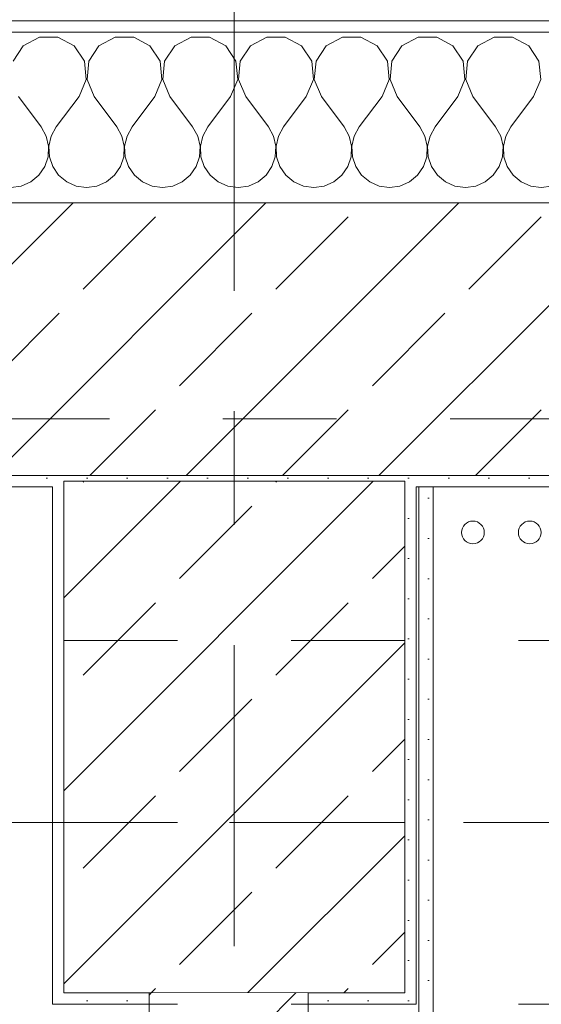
# Model space of a CAD drawing. Header units: metres. Extents: x -3.6 to 90.7, y -11.1 to 18.
# Tile 687 of 708: x 57.941 to 58.4, y 12.99 to 13.856. Entities that reach past the tile are written whole.
import ezdxf

# ---------------------------------------------------------------- set-up
doc = ezdxf.new("R2010")
doc.units = ezdxf.units.M
doc.header["$MEASUREMENT"] = 0
for name, pattern in [('Achse', [0.2, 0.1, -0.05, 0, -0.05]), ('Strichlinie doppelt', [0.546806, 0.264583, -0.105833, 0.070556, -0.105833]), ('Untersicht', [0.1, 0.075, -0.025]), ('Wipeout_Contour', [1, 0, -1])]:
    doc.linetypes.add(name, pattern=pattern)
for name, color, linetype in [('152 - Bemaßung_ Beschriftung.Ausbau', 7, 'Continuous'), ('451 - Universal.Achsen Raster', 7, 'Continuous'), ('603 - Struktur.Bodenplatte_ Decke Roh', 7, 'Continuous'), ('604 - Struktur.Wand Aussen', 7, 'Continuous'), ('605 - Struktur.Wand Innen', 7, 'Continuous'), ('607 - Struktur.Stütze', 7, 'Continuous'), ('608 - Struktur.Träger', 7, 'Continuous'), ('650 - Abdeckung.Fußboden Aufbau', 7, 'Continuous'), ('801 - HKLSE.Heizung_ Klima_ Lüftung', 7, 'Continuous'), ('Neubau_606 - Struktur.Wand Innen Ausbau', 7, 'Continuous'), ('Neubau_653 - Abdeckung.TB Verkofferung', 7, 'Continuous')]:
    doc.layers.add(name, color=color, linetype=linetype)
doc.styles.add('ERSTELLTER_STIL_2', font='txt')
doc.dimstyles.new('ERSTELLTER_STIL__1', dxfattribs={"dimtxt": 0.1, "dimasz": 0.0532, "dimexe": 0.18, "dimexo": 0.0625, "dimgap": 0, "dimtad": 1, "dimzin": 0, "dimdsep": 46, "dimtxsty": 'ERSTELLTER_STIL_2', "dimblk": 'ARROWHEAD_2', "dimblk1": 'ARROWHEAD_2', "dimblk2": 'ARROWHEAD_2', "dimcen": 0.09, "dimse1": 1, "dimse2": 1, "dimclrd": 7, "dimclre": 7, "dimclrt": 7, "dimazin": 0, "dimtfac": 1, "dimtdec": 4, "dimtmove": 0, "dimatfit": 3, "dimfxl": 1, "dimtolj": 1, "dimtzin": 0, "dimarcsym": 0})
doc.dimstyles.new('ERSTELLTER_STIL__3', dxfattribs={"dimtxt": 0.1, "dimasz": 0.0532, "dimexe": 0.18, "dimexo": 0.0625, "dimgap": 0, "dimtad": 1, "dimtih": 1, "dimtoh": 1, "dimzin": 0, "dimdsep": 46, "dimtxsty": 'ERSTELLTER_STIL_2', "dimblk": 'ARROWHEAD_2', "dimblk1": 'ARROWHEAD_2', "dimblk2": 'ARROWHEAD_2', "dimcen": 0.09, "dimse1": 1, "dimse2": 1, "dimclrd": 7, "dimclre": 7, "dimclrt": 7, "dimazin": 0, "dimtfac": 1, "dimtdec": 4, "dimtmove": 0, "dimatfit": 3, "dimfxl": 1, "dimtolj": 1, "dimtzin": 0, "dimarcsym": 0})
pattern_1 = [(45, (0, 0), (-0.08485281, 0.08485281), []), (45, (-0.04243, 0.04243), (-0.08485281, 0.08485281), [0.09, -0.03])]
pattern_2 = [(45, (0, 0), (-0.01767767, 0.01767767), [0, -0.025])]

# ---------------------------------------------------------------- blocks, each defined once
blk = doc.blocks.new('*X30')
at = {"layer": '604 - Struktur.Wand Aussen', "color": 7, "linetype": 'Continuous', "lineweight": 5}
for p, q in [((57.95855, 13.84066), (57.94424, 13.83299)), ((57.97479, 13.84066), (57.95855, 13.84066)), ((57.9891, 13.83299), (57.97479, 13.84066)), ((58.02521, 13.84066), (58.0109, 13.83299)), ((58.04145, 13.84066), (58.02521, 13.84066)), ((58.05576, 13.83299), (58.04145, 13.84066)), ((58.09188, 13.84066), (58.07757, 13.83299)), ((58.10812, 13.84066), (58.09188, 13.84066)), ((58.12243, 13.83299), (58.10812, 13.84066)), ((58.15855, 13.84066), (58.14424, 13.83299)), ((58.17479, 13.84066), (58.15855, 13.84066)), ((58.1891, 13.83299), (58.17479, 13.84066)), ((58.22521, 13.84066), (58.2109, 13.83299)), ((58.24145, 13.84066), (58.22521, 13.84066)), ((58.25576, 13.83299), (58.24145, 13.84066)), ((58.29188, 13.84066), (58.27757, 13.83299)), ((58.30812, 13.84066), (58.29188, 13.84066)), ((58.32243, 13.83299), (58.30812, 13.84066)), ((58.35855, 13.84066), (58.34424, 13.83299)), ((58.37479, 13.84066), (58.35855, 13.84066)), ((58.3891, 13.83299), (58.37479, 13.84066)), ((57.94424, 13.83299), (57.93525, 13.81947)), ((57.99808, 13.81947), (57.9891, 13.83299)), ((58.0109, 13.83299), (58.00192, 13.81947)), ((58.06475, 13.81947), (58.05576, 13.83299)), ((58.07757, 13.83299), (58.06858, 13.81947)), ((58.13142, 13.81947), (58.12243, 13.83299)), ((58.14424, 13.83299), (58.13525, 13.81947)), ((58.19808, 13.81947), (58.1891, 13.83299)), ((58.2109, 13.83299), (58.20192, 13.81947)), ((58.26475, 13.81947), (58.25576, 13.83299)), ((58.27757, 13.83299), (58.26858, 13.81947)), ((58.33142, 13.81947), (58.32243, 13.83299)), ((58.34424, 13.83299), (58.33525, 13.81947)), ((58.39808, 13.81947), (58.3891, 13.83299)), ((57.99962, 13.8033), (57.99808, 13.81947)), ((58.00192, 13.81947), (58.00038, 13.8033)), ((58.06629, 13.8033), (58.06475, 13.81947)), ((58.06858, 13.81947), (58.06705, 13.8033)), ((58.13295, 13.8033), (58.13142, 13.81947)), ((58.13525, 13.81947), (58.13371, 13.8033)), ((58.19962, 13.8033), (58.19808, 13.81947)), ((58.20192, 13.81947), (58.20038, 13.8033)), ((58.26629, 13.8033), (58.26475, 13.81947)), ((58.26858, 13.81947), (58.26705, 13.8033)), ((58.33295, 13.8033), (58.33142, 13.81947)), ((58.33525, 13.81947), (58.33371, 13.8033)), ((58.39962, 13.8033), (58.39808, 13.81947)), ((57.99333, 13.78833), (57.99962, 13.8033)), ((58.00038, 13.8033), (58.00667, 13.78833)), ((58.06, 13.78833), (58.06629, 13.8033)), ((58.06705, 13.8033), (58.07333, 13.78833)), ((58.12667, 13.78833), (58.13295, 13.8033)), ((58.13371, 13.8033), (58.14, 13.78833)), ((58.19333, 13.78833), (58.19962, 13.8033)), ((58.20038, 13.8033), (58.20667, 13.78833)), ((58.26, 13.78833), (58.26629, 13.8033)), ((58.26705, 13.8033), (58.27333, 13.78833)), ((58.32667, 13.78833), (58.33295, 13.8033)), ((58.33371, 13.8033), (58.34, 13.78833)), ((58.39333, 13.78833), (58.39962, 13.8033)), ((57.94, 13.78833), (57.96, 13.76167)), ((57.99333, 13.78833), (57.97333, 13.76167)), ((58.00667, 13.78833), (58.02667, 13.76167)), ((58.06, 13.78833), (58.04, 13.76167)), ((58.07333, 13.78833), (58.09333, 13.76167)), ((58.12667, 13.78833), (58.10667, 13.76167)), ((58.14, 13.78833), (58.16, 13.76167)), ((58.19333, 13.78833), (58.17333, 13.76167)), ((58.20667, 13.78833), (58.22667, 13.76167)), ((58.26, 13.78833), (58.24, 13.76167)), ((58.27333, 13.78833), (58.29333, 13.76167)), ((58.32667, 13.78833), (58.30667, 13.76167)), ((58.34, 13.78833), (58.36, 13.76167)), ((58.39333, 13.78833), (58.37333, 13.76167)), ((57.96445, 13.75362), (57.96, 13.76167)), ((57.97333, 13.76167), (57.96888, 13.75362)), ((58.03112, 13.75362), (58.02667, 13.76167)), ((58.04, 13.76167), (58.03555, 13.75362)), ((58.09778, 13.75362), (58.09333, 13.76167)), ((58.10667, 13.76167), (58.10222, 13.75362)), ((58.16445, 13.75362), (58.16, 13.76167)), ((58.17333, 13.76167), (58.16888, 13.75362)), ((58.23112, 13.75362), (58.22667, 13.76167)), ((58.24, 13.76167), (58.23555, 13.75362)), ((58.29778, 13.75362), (58.29333, 13.76167)), ((58.30667, 13.76167), (58.30222, 13.75362)), ((58.36445, 13.75362), (58.36, 13.76167)), ((58.37333, 13.76167), (58.36888, 13.75362)), ((57.96653, 13.74466), (57.96445, 13.75362)), ((57.96888, 13.75362), (57.9668, 13.74466)), ((58.0332, 13.74466), (58.03112, 13.75362)), ((58.03555, 13.75362), (58.03347, 13.74466)), ((58.09987, 13.74466), (58.09778, 13.75362)), ((58.10222, 13.75362), (58.10013, 13.74466)), ((58.16653, 13.74466), (58.16445, 13.75362)), ((58.16888, 13.75362), (58.1668, 13.74466)), ((58.2332, 13.74466), (58.23112, 13.75362)), ((58.23555, 13.75362), (58.23347, 13.74466)), ((58.29987, 13.74466), (58.29778, 13.75362)), ((58.30222, 13.75362), (58.30013, 13.74466)), ((58.36653, 13.74466), (58.36445, 13.75362)), ((58.36888, 13.75362), (58.3668, 13.74466)), ((57.96609, 13.73547), (57.96653, 13.74466)), ((57.9668, 13.74466), (57.96725, 13.73547)), ((58.03275, 13.73547), (58.0332, 13.74466)), ((58.03347, 13.74466), (58.03391, 13.73547)), ((58.09942, 13.73547), (58.09987, 13.74466)), ((58.10013, 13.74466), (58.10058, 13.73547)), ((58.16609, 13.73547), (58.16653, 13.74466)), ((58.1668, 13.74466), (58.16725, 13.73547)), ((58.23275, 13.73547), (58.2332, 13.74466)), ((58.23347, 13.74466), (58.23391, 13.73547)), ((58.29942, 13.73547), (58.29987, 13.74466)), ((58.30013, 13.74466), (58.30058, 13.73547)), ((58.36609, 13.73547), (58.36653, 13.74466)), ((58.3668, 13.74466), (58.36725, 13.73547)), ((57.96315, 13.72676), (57.96609, 13.73547)), ((57.96725, 13.73547), (57.97019, 13.72676)), ((58.02981, 13.72676), (58.03275, 13.73547)), ((58.03391, 13.73547), (58.03685, 13.72676)), ((58.09648, 13.72676), (58.09942, 13.73547)), ((58.10058, 13.73547), (58.10352, 13.72676)), ((58.16315, 13.72676), (58.16609, 13.73547)), ((58.16725, 13.73547), (58.17019, 13.72676)), ((58.22981, 13.72676), (58.23275, 13.73547)), ((58.23391, 13.73547), (58.23685, 13.72676)), ((58.29648, 13.72676), (58.29942, 13.73547)), ((58.30058, 13.73547), (58.30352, 13.72676)), ((58.36315, 13.72676), (58.36609, 13.73547)), ((58.36725, 13.73547), (58.37019, 13.72676)), ((57.95794, 13.71918), (57.96315, 13.72676)), ((57.97019, 13.72676), (57.97539, 13.71918)), ((58.02461, 13.71918), (58.02981, 13.72676)), ((58.03685, 13.72676), (58.04206, 13.71918)), ((58.09127, 13.71918), (58.09648, 13.72676)), ((58.10352, 13.72676), (58.10873, 13.71918)), ((58.15794, 13.71918), (58.16315, 13.72676)), ((58.17019, 13.72676), (58.17539, 13.71918)), ((58.22461, 13.71918), (58.22981, 13.72676)), ((58.23685, 13.72676), (58.24206, 13.71918)), ((58.29127, 13.71918), (58.29648, 13.72676)), ((58.30352, 13.72676), (58.30873, 13.71918)), ((58.35794, 13.71918), (58.36315, 13.72676)), ((58.37019, 13.72676), (58.37539, 13.71918)), ((57.95086, 13.71331), (57.95794, 13.71918)), ((57.97539, 13.71918), (57.98248, 13.71331)), ((58.01752, 13.71331), (58.02461, 13.71918)), ((58.04206, 13.71918), (58.04914, 13.71331)), ((58.08419, 13.71331), (58.09127, 13.71918)), ((58.10873, 13.71918), (58.11581, 13.71331)), ((58.15086, 13.71331), (58.15794, 13.71918)), ((58.17539, 13.71918), (58.18248, 13.71331)), ((58.21752, 13.71331), (58.22461, 13.71918)), ((58.24206, 13.71918), (58.24914, 13.71331)), ((58.28419, 13.71331), (58.29127, 13.71918)), ((58.30873, 13.71918), (58.31581, 13.71331)), ((58.35086, 13.71331), (58.35794, 13.71918)), ((58.37539, 13.71918), (58.38248, 13.71331)), ((57.93333, 13.70833), (57.94244, 13.7096)), ((57.94244, 13.7096), (57.95086, 13.71331)), ((57.98248, 13.71331), (57.99089, 13.7096)), ((57.99089, 13.7096), (58, 13.70833)), ((58, 13.70833), (58.00911, 13.7096)), ((58.00911, 13.7096), (58.01752, 13.71331)), ((58.04914, 13.71331), (58.05756, 13.7096)), ((58.05756, 13.7096), (58.06667, 13.70833)), ((58.06667, 13.70833), (58.07578, 13.7096)), ((58.07578, 13.7096), (58.08419, 13.71331)), ((58.11581, 13.71331), (58.12422, 13.7096)), ((58.12422, 13.7096), (58.13333, 13.70833)), ((58.13333, 13.70833), (58.14244, 13.7096)), ((58.14244, 13.7096), (58.15086, 13.71331)), ((58.18248, 13.71331), (58.19089, 13.7096)), ((58.19089, 13.7096), (58.2, 13.70833)), ((58.2, 13.70833), (58.20911, 13.7096)), ((58.20911, 13.7096), (58.21752, 13.71331)), ((58.24914, 13.71331), (58.25756, 13.7096)), ((58.25756, 13.7096), (58.26667, 13.70833)), ((58.26667, 13.70833), (58.27578, 13.7096)), ((58.27578, 13.7096), (58.28419, 13.71331)), ((58.31581, 13.71331), (58.32422, 13.7096)), ((58.32422, 13.7096), (58.33333, 13.70833)), ((58.33333, 13.70833), (58.34244, 13.7096)), ((58.34244, 13.7096), (58.35086, 13.71331)), ((58.38248, 13.71331), (58.39089, 13.7096)), ((58.39089, 13.7096), (58.4, 13.70833)), ((58.4, 13.70833), (58.40911, 13.7096))]:
    blk.add_line(p, q, dxfattribs=at)
blk = doc.blocks.new('*D244')
at = {"layer": '152 - Bemaßung_ Beschriftung.Ausbau', "color": 7, "linetype": 'Continuous', "lineweight": 5}
for p, q in [((57.55, 14.8025), (57.55, 14.9075)), ((58.74, 14.8025), (58.74, 14.9075)), ((57.57021, 14.89), (57.52979, 14.82)), ((58.76021, 14.89), (58.71979, 14.82)), ((57.55, 14.855), (58.74, 14.855))]:
    blk.add_line(p, q, dxfattribs=at)
at = {"layer": '152 - Bemaßung_ Beschriftung.Ausbau', "color": 7, "lineweight": 5, "insert": (58.01197, 14.875), "char_height": 0.1, "attachment_point": 7, "style": 'ERSTELLTER_STIL_2'}
blk.add_mtext('\\A1;{\\pql;\\fArial|b0|i0|c0|p38;1,19}', dxfattribs=at)
blk = doc.blocks.new('ARROWHEAD_2')
at = {"color": 0, "linetype": 'Continuous', "lineweight": 0}
for p, q in [((-0.378, -0.655), (0.378, 0.655)), ((0, 0), (-1, 0))]:
    blk.add_line(p, q, dxfattribs=at)
blk = doc.blocks.new('*D280')
at = {"layer": '152 - Bemaßung_ Beschriftung.Ausbau', "color": 7, "linetype": 'Continuous', "lineweight": 5}
for p, q in [((54.59997, 15.3025), (54.59997, 15.4075)), ((58.055, 15.3025), (58.055, 15.4075)), ((54.62018, 15.39), (54.57977, 15.32)), ((58.07521, 15.39), (58.03479, 15.32)), ((54.59997, 15.355), (58.055, 15.355))]:
    blk.add_line(p, q, dxfattribs=at)
at = {"layer": '152 - Bemaßung_ Beschriftung.Ausbau', "color": 7, "lineweight": 5, "char_height": 0.1, "attachment_point": 7, "style": 'ERSTELLTER_STIL_2'}
for s, insert in [('\\A1;{\\pql;\\fArial|b0|i0|c0|p38;3,45\\fArial|b0|i0|c0|p38;\\A1{\\H.66x;\\S5^  ;}}', (56.09353, 15.35559)), ('\\A1;{\\pql;\\fArial|b0|i0|c0|p38;14}', (57.883, 15.375))]:
    blk.add_mtext(s, dxfattribs=dict(at, insert=insert))
blk = doc.blocks.new('*D281')
at = {"layer": '152 - Bemaßung_ Beschriftung.Ausbau', "color": 7, "linetype": 'Continuous', "lineweight": 5}
for p, q in [((58.055, 15.3025), (58.055, 15.4075)), ((58.195, 15.3025), (58.195, 15.4075)), ((58.07521, 15.39), (58.03479, 15.32)), ((58.21521, 15.39), (58.17479, 15.32)), ((58.055, 15.355), (58.195, 15.355))]:
    blk.add_line(p, q, dxfattribs=at)
blk = doc.blocks.new('*D282')
at = {"layer": '152 - Bemaßung_ Beschriftung.Ausbau', "color": 7, "linetype": 'Continuous', "lineweight": 5}
for p, q in [((58.195, 15.3025), (58.195, 15.4075)), ((62.03503, 15.3025), (62.03503, 15.4075)), ((58.21521, 15.39), (58.17479, 15.32)), ((62.05523, 15.39), (62.01482, 15.32)), ((58.195, 15.355), (62.03503, 15.355))]:
    blk.add_line(p, q, dxfattribs=at)
at = {"layer": '152 - Bemaßung_ Beschriftung.Ausbau', "color": 7, "lineweight": 5, "insert": (59.98198, 15.375), "char_height": 0.1, "attachment_point": 7, "style": 'ERSTELLTER_STIL_2'}
blk.add_mtext('\\A1;{\\pql;\\fArial|b0|i0|c0|p38;3,84}', dxfattribs=at)
blk = doc.blocks.new('*D319')
at = {"layer": '152 - Bemaßung_ Beschriftung.Ausbau', "color": 7, "linetype": 'Continuous', "lineweight": 5}
for p, q in [((54.67999, 15.8025), (54.67999, 15.9075)), ((57.97999, 15.8025), (57.97999, 15.9075)), ((54.7002, 15.89), (54.65978, 15.82)), ((58.0002, 15.89), (57.95978, 15.82)), ((54.67999, 15.855), (57.97999, 15.855))]:
    blk.add_line(p, q, dxfattribs=at)
at = {"layer": '152 - Bemaßung_ Beschriftung.Ausbau', "color": 7, "lineweight": 5, "insert": (56.19696, 15.875), "char_height": 0.1, "attachment_point": 7, "style": 'ERSTELLTER_STIL_2'}
blk.add_mtext('\\A1;{\\pql;\\fArial|b0|i0|c0|p38;3,30}', dxfattribs=at)
blk = doc.blocks.new('*D320')
at = {"layer": '152 - Bemaßung_ Beschriftung.Ausbau', "color": 7, "linetype": 'Continuous', "lineweight": 5}
for p, q in [((57.97999, 15.8025), (57.97999, 15.9075)), ((58.27999, 15.8025), (58.27999, 15.9075)), ((58.0002, 15.89), (57.95978, 15.82)), ((58.3002, 15.89), (58.25978, 15.82)), ((57.97999, 15.855), (58.27999, 15.855))]:
    blk.add_line(p, q, dxfattribs=at)
at = {"layer": '152 - Bemaßung_ Beschriftung.Ausbau', "color": 7, "lineweight": 5, "insert": (58.0541, 15.875), "char_height": 0.1, "attachment_point": 7, "style": 'ERSTELLTER_STIL_2'}
blk.add_mtext('\\A1;{\\pql;\\fArial|b0|i0|c0|p38;30}', dxfattribs=at)
blk = doc.blocks.new('*D321')
at = {"layer": '152 - Bemaßung_ Beschriftung.Ausbau', "color": 7, "linetype": 'Continuous', "lineweight": 5}
for p, q in [((58.27999, 15.8025), (58.27999, 15.9075)), ((61.57999, 15.8025), (61.57999, 15.9075)), ((58.3002, 15.89), (58.25978, 15.82)), ((61.6002, 15.89), (61.55978, 15.82)), ((58.27999, 15.855), (61.57999, 15.855))]:
    blk.add_line(p, q, dxfattribs=at)
at = {"layer": '152 - Bemaßung_ Beschriftung.Ausbau', "color": 7, "lineweight": 5, "insert": (59.79696, 15.875), "char_height": 0.1, "attachment_point": 7, "style": 'ERSTELLTER_STIL_2'}
blk.add_mtext('\\A1;{\\pql;\\fArial|b0|i0|c0|p38;3,30}', dxfattribs=at)
blk = doc.blocks.new('*D507')
at = {"layer": '152 - Bemaßung_ Beschriftung.Ausbau', "color": 7, "linetype": 'Continuous', "lineweight": 5}
for p, q in [((63.90003, 13.47521), (63.97003, 13.43479)), ((63.98753, 13.455), (63.88253, 13.455)), ((63.93503, 8.255), (63.93503, 13.455)), ((63.90003, 8.27521), (63.97003, 8.23479)), ((63.98753, 8.255), (63.88253, 8.255))]:
    blk.add_line(p, q, dxfattribs=at)
at = {"layer": '152 - Bemaßung_ Beschriftung.Ausbau', "color": 7, "lineweight": 5, "insert": (63.91502, 10.72197), "char_height": 0.1, "attachment_point": 7, "rotation": 90, "style": 'ERSTELLTER_STIL_2'}
blk.add_mtext('\\A1;{\\pql;\\fArial|b0|i0|c0|p38;5,20}', dxfattribs=at)

msp = doc.modelspace()

# ---------------------------------------------------------------- hatches: boundary and pattern name
at = {"layer": '604 - Struktur.Wand Aussen', "linetype": 'Continuous', "lineweight": 0, "true_color": 0x000000}
h = msp.add_hatch(dxfattribs=at)
h.set_pattern_fill('Verputz_0001', color=18, style=0, pattern_type=2)
h.set_pattern_definition([(0, (0, 0), (0, 0.08660254), [0, -0.05]), (0, (0.025, 0.0433), (0, 0.08660254), [0, -0.05])])
h.paths.add_polyline_path([(57.46, 13.855), (57.46, 13.845), (58.83, 13.845), (58.83, 13.855)])
h = msp.add_hatch(dxfattribs=at)
h.set_pattern_fill('Beton__Stahlbeton_0001', color=18, style=0, pattern_type=2)
h.set_pattern_definition(pattern_1)
h.paths.add_polyline_path([(57.49, 13.695), (57.49, 13.575), (57.55, 13.575), (57.55, 13.505), (57.55, 13.455), (58.74, 13.455), (58.74, 13.505), (58.74, 13.575), (58.8, 13.575), (58.8, 13.695)])
h = msp.add_hatch(dxfattribs=at)
h.set_pattern_fill('Gips_0001', color=18, style=0, pattern_type=2)
h.set_pattern_definition(pattern_2)
h.paths.add_polyline_path([(57.55, 13.445), (57.96999, 13.445), (57.96999, 13.455), (57.55, 13.455)])
h = msp.add_hatch(dxfattribs=at)
h.set_pattern_fill('Gips_0001', color=18, style=0, pattern_type=2)
h.set_pattern_definition(pattern_2)
h.paths.add_polyline_path([(58.28999, 13.455), (58.28999, 13.445), (58.74, 13.445), (58.74, 13.455)])
at = {"layer": '607 - Struktur.Stütze', "linetype": 'Continuous', "lineweight": 0, "true_color": 0x000000}
h = msp.add_hatch(dxfattribs=at)
h.set_pattern_fill('Gips_0001', color=18, style=0, pattern_type=2)
h.set_pattern_definition(pattern_2)
h.paths.add_polyline_path([(57.96999, 13.445), (57.97999, 13.445), (57.97999, 13.44998), (58.27999, 13.44998), (58.27999, 13.445), (58.28999, 13.445), (58.28999, 13.455), (57.96999, 13.455)])
h = msp.add_hatch(dxfattribs=at)
h.set_pattern_fill('Beton__Stahlbeton_0001', color=18, style=0, pattern_type=2)
h.set_pattern_definition(pattern_1)
h.paths.add_polyline_path([(57.97999, 12.99998), (58.27999, 12.99998), (58.27999, 13.44998), (57.97999, 13.44998)])
h = msp.add_hatch(dxfattribs=at)
h.set_pattern_fill('Gips_0001', color=18, style=0, pattern_type=2)
h.set_pattern_definition(pattern_2)
h.paths.add_polyline_path([(57.96999, 13.445), (57.96999, 12.98998), (58.055, 12.98998), (58.055, 12.99998), (57.97999, 12.99998), (57.97999, 13.445)])
h = msp.add_hatch(dxfattribs=at)
h.set_pattern_fill('Gips_0001', color=18, style=0, pattern_type=2)
h.set_pattern_definition(pattern_2)
h.paths.add_polyline_path([(58.27999, 12.99998), (58.195, 12.99998), (58.195, 12.98998), (58.28999, 12.98998), (58.28999, 13.445), (58.27999, 13.445)])
at = {"layer": 'Neubau_606 - Struktur.Wand Innen Ausbau', "linetype": 'Continuous', "lineweight": 0, "true_color": 0x000000}
h = msp.add_hatch(dxfattribs=at)
h.set_pattern_fill('Gips_0001', color=18, style=0, pattern_type=2)
h.set_pattern_definition(pattern_2)
h.paths.add_polyline_path([(58.305, 12.70248), (58.305, 13.445), (58.2925, 13.445), (58.2925, 12.70248)])

# ---------------------------------------------------------------- linework, layer by layer
at = {"layer": '451 - Universal.Achsen Raster', "color": 160, "linetype": 'Strichlinie doppelt', "lineweight": 9, "true_color": 0x3232ff}
msp.add_line((64.93502, 13.14998), (-3.175, 13.14998), dxfattribs=at)
at = {"layer": '603 - Struktur.Bodenplatte_ Decke Roh', "color": 7, "linetype": 'Continuous', "lineweight": 18, "flags": 128}
msp.add_lwpolyline([(-0.015, 0.005), (62.27503, 0.005), (62.27503, 13.695), (50.77999, 13.695), (50.77999, 13.455), (50.77999, 12.99998), (50.84002, 12.99998), (50.84002, 8.58498), (49.03003, 8.58498), (49.03003, 8.72498), (47.41002, 8.72498), (47.41002, 12.99998), (47.47999, 12.99998), (47.47999, 13.455), (47.47999, 13.695), (14.77999, 13.695)], dxfattribs=at)
at = {"layer": '604 - Struktur.Wand Aussen', "color": 7, "linetype": 'Continuous', "lineweight": 5}
msp.add_line((58.8, 13.845), (57.49, 13.845), dxfattribs=at)
at = {"layer": '604 - Struktur.Wand Aussen', "color": 7, "linetype": 'Continuous', "lineweight": 13}
for p, q in [((58.8, 13.695), (57.49, 13.695)), ((57.55, 13.455), (58.74, 13.455))]:
    msp.add_line(p, q, dxfattribs=at)
at = {"layer": '604 - Struktur.Wand Aussen', "color": 7, "linetype": 'Continuous', "lineweight": 5, "flags": 128}
for points in [[(58.83, 13.855), (57.46, 13.855)], [(57.55, 13.445), (57.96999, 13.445)], [(58.28999, 13.445), (58.74, 13.445)]]:
    msp.add_lwpolyline(points, dxfattribs=at)
at = {"layer": '607 - Struktur.Stütze', "color": 7, "linetype": 'Continuous', "lineweight": 13, "flags": 128}
msp.add_lwpolyline([(57.97999, 12.99998), (58.27999, 12.99998), (58.27999, 13.44998), (57.97999, 13.44998)], close=True, dxfattribs=at)
at = {"layer": '607 - Struktur.Stütze', "color": 7, "linetype": 'Continuous', "lineweight": 5, "flags": 128}
for points in [[(57.96999, 13.445), (57.96999, 12.98998), (58.055, 12.98998)], [(58.195, 12.98998), (58.28999, 12.98998), (58.28999, 13.445)]]:
    msp.add_lwpolyline(points, dxfattribs=at)
at = {"layer": '608 - Struktur.Träger', "color": 7, "linetype": 'Untersicht', "lineweight": 13}
msp.add_line((50.77999, 13.30998), (61.87999, 13.30998), dxfattribs=at)
at = {"layer": '608 - Struktur.Träger', "color": 7, "linetype": 'Achse', "lineweight": 9}
msp.add_line((50.77999, 13.14998), (61.87999, 13.14998), dxfattribs=at)
at = {"layer": '650 - Abdeckung.Fußboden Aufbau', "color": 7, "linetype": 'Continuous', "lineweight": 13, "flags": 128}
for points in [[(57.96999, 8.255), (58.055, 8.255), (58.055, 12.98998), (57.96999, 12.98998), (57.96999, 13.445), (54.68999, 13.445), (54.68999, 12.99998), (54.59997, 12.99998), (54.59997, 8.50998)], [(61.56999, 8.255), (61.56999, 8.50998), (62.02503, 8.50998), (62.02503, 12.98998), (61.56999, 12.98998), (61.56999, 13.445), (58.28999, 13.445), (58.28999, 12.98998), (58.195, 12.98998), (58.195, 8.255)]]:
    msp.add_lwpolyline(points, dxfattribs=at)
at = {"layer": '801 - HKLSE.Heizung_ Klima_ Lüftung', "color": 7, "linetype": 'Continuous', "lineweight": 5}
for centre in [(58.33999, 13.405), (58.38999, 13.405)]:
    msp.add_circle(centre, 0.01, dxfattribs=at)
at = {"layer": 'Neubau_606 - Struktur.Wand Innen Ausbau', "color": 1, "linetype": 'Continuous', "lineweight": 5}
msp.add_line((58.2925, 12.75248), (58.2925, 13.445), dxfattribs=at)
at = {"layer": 'Neubau_606 - Struktur.Wand Innen Ausbau', "color": 1, "linetype": 'Continuous', "lineweight": 5, "flags": 128}
msp.add_lwpolyline([(58.305, 12.68998), (58.305, 13.445)], dxfattribs=at)
at = {"layer": 'Neubau_653 - Abdeckung.TB Verkofferung', "color": 1, "linetype": 'Untersicht', "lineweight": 9}
msp.add_line((51.12003, 13.50498), (62.02503, 13.50498), dxfattribs=at)

# ---------------------------------------------------------------- block references
at = {"layer": '604 - Struktur.Wand Aussen', "color": 7, "lineweight": 18}
msp.add_blockref('*X30', (0, 0), dxfattribs=at)

# ---------------------------------------------------------------- dimensions: what is measured, and where the dimension line sits
at = {"layer": '152 - Bemaßung_ Beschriftung.Ausbau', "color": 7, "linetype": 'Continuous', "lineweight": 5}
for base, p1, p2, picture, middle in [((57.97999, 15.855), (54.67999, 12.99998), (57.97999, 12.99998), '*D319', (56.32684, 15.925)), ((61.57999, 15.855), (58.27999, 12.99998), (61.57999, 12.99998), '*D321', (59.92684, 15.925)), ((58.74, 14.855), (57.55, 13.575), (58.74, 13.575), '*D244', (58.14185, 14.925))]:
    dim = msp.add_linear_dim(base=base, p1=p1, p2=p2, dimstyle='ERSTELLTER_STIL__3', dxfattribs=at)
    dim.commit()
    dim.dimension.update_dxf_attribs({"geometry": picture, "text_midpoint": middle, "dimtype": 160})

# ---------------------------------------------------------------- next in the draw order: wipeouts: each hides what was drawn before it
at = {"color": 254, "linetype": 'Wipeout_Contour', "lineweight": 0, "ltscale": 236.632276}
msp.add_wipeout([(58.195, 12.99998), (58.055, 12.99998), (58.055, 8.59998), (58.195, 8.59998)], dxfattribs=at).dxf.layer = '605 - Struktur.Wand Innen'

# ---------------------------------------------------------------- next in the draw order: hatches: boundary and pattern name
at = {"layer": '605 - Struktur.Wand Innen', "linetype": 'Continuous', "lineweight": 0, "true_color": 0x000000}
h = msp.add_hatch(dxfattribs=at)
h.set_pattern_fill('MW_Ziegel_0001', color=18, style=0, pattern_type=2)
h.set_pattern_definition([(45, (0, 0), (-0.06363961, 0.06363961), [])])
h.paths.add_polyline_path([(58.195, 12.99998), (58.055, 12.99998), (58.055, 8.59998), (58.195, 8.59998)])

# ---------------------------------------------------------------- next in the draw order: linework, layer by layer
at = {"layer": '451 - Universal.Achsen Raster', "color": 160, "linetype": 'Strichlinie doppelt', "lineweight": 9, "true_color": 0x3232ff}
msp.add_line((58.12999, -10.585), (58.12999, 16.355), dxfattribs=at)
at = {"layer": '605 - Struktur.Wand Innen', "color": 7, "linetype": 'Continuous', "lineweight": 18, "flags": 128}
for points in [[(58.055, 12.99998), (58.055, 8.59998)], [(58.195, 8.59998), (58.195, 12.99998)]]:
    msp.add_lwpolyline(points, dxfattribs=at)
at = {"layer": '608 - Struktur.Träger', "color": 7, "linetype": 'Untersicht', "lineweight": 13}
msp.add_line((50.77999, 12.98998), (61.87999, 12.98998), dxfattribs=at)

# ---------------------------------------------------------------- next in the draw order: dimensions: what is measured, and where the dimension line sits
at = {"layer": '152 - Bemaßung_ Beschriftung.Ausbau', "color": 7, "linetype": 'Continuous', "lineweight": 5}
for base, p1, p2, picture, middle in [((58.27999, 15.855), (57.97999, 12.99998), (58.27999, 12.99998), '*D320', (58.13034, 15.925)), ((58.055, 15.355), (54.59997, 10.74998), (58.055, 10.62749), '*D280', (56.35847, 15.425)), ((62.03503, 15.355), (58.195, 10.62749), (62.03503, 13.455), '*D282', (60.11187, 15.425)), ((58.195, 15.355), (58.055, 10.62749), (58.195, 10.62749), '*D281', (57.95923, 15.425))]:
    dim = msp.add_linear_dim(base=base, p1=p1, p2=p2, dimstyle='ERSTELLTER_STIL__3', dxfattribs=at)
    dim.commit()
    dim.dimension.update_dxf_attribs({"geometry": picture, "text_midpoint": middle, "dimtype": 160})
dim = msp.add_linear_dim(base=(63.93503, 13.455), p1=(58.12999, 8.255), p2=(62.03503, 13.455), angle=90, dimstyle='ERSTELLTER_STIL__1', dxfattribs=at)
dim.commit()
dim.dimension.update_dxf_attribs({"geometry": '*D507', "text_midpoint": (63.86502, 10.85185), "dimtype": 160, "text_rotation": 90})

doc.saveas('drawing.dxf')
